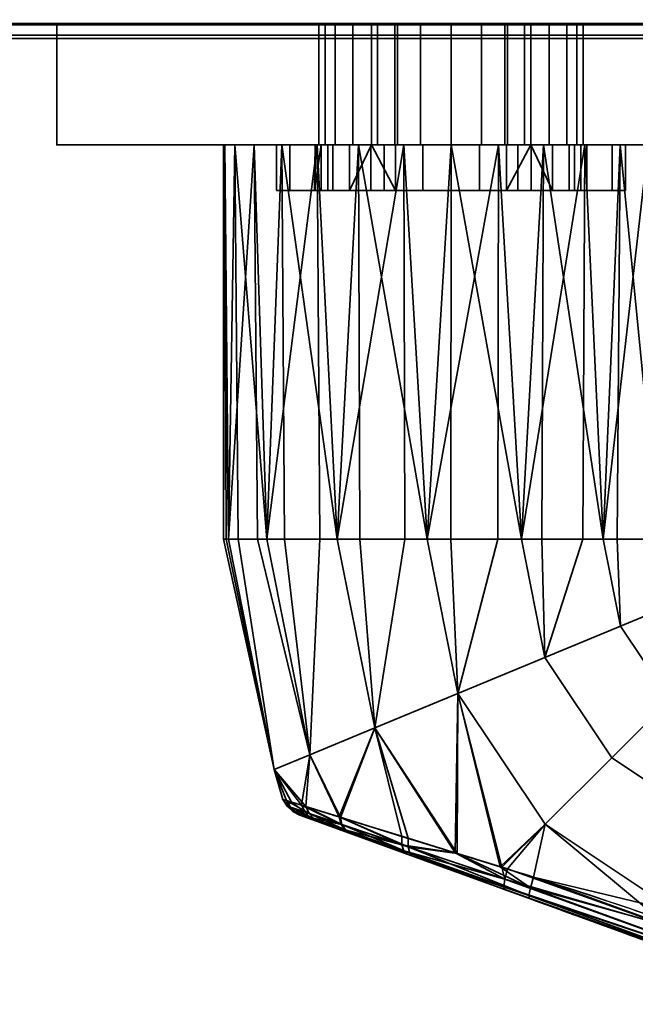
# Model space of a CAD drawing. Header units: millimetres. Extents: x -587 to 3688, y -115 to 120.
# Tile 391 of 656: x 1053 to 1093, y -114 to -49. Entities that reach past the tile are written whole.
import ezdxf

# ---------------------------------------------------------------- set-up
doc = ezdxf.new("R2010")
doc.units = ezdxf.units.MM
doc.layers.add('152', color=7, linetype='Continuous', true_color=0xffffff)

# ---------------------------------------------------------------- blocks, each defined once
blk = doc.blocks.new('UG_SURFACE_048')
at = {"layer": '152', "color": 43, "linetype": 'Continuous', "lineweight": 35}
for points in [[(1016, 0, 2017), (1016, -49, 2017), (1984, -49, 2017), (1984, 0, 2017)], [(1016, -49, 2), (1016, -47), (1984, -47), (1984, -49, 2)], [(1016, -49, 2017), (1055, -49, 1186.5), (1081, -49, 1190)], [(1081, -49, 1190), (1107, -49, 1186.5), (1984, -49, 2017), (1016, -49, 2017)], [(1016, -49, 2), (1081, -49, 948), (1055, -49, 951.5)], [(1055, -49, 951.5), (1055, -49, 1186.5), (1016, -49, 2017), (1016, -49, 2)], [(1107, -49, 951.5), (1081, -49, 948), (1016, -49, 2), (1984, -49, 2)], [(1081, -49, 948), (1081, -57, 948), (1055, -57, 951.5), (1055, -49, 951.5)], [(1055, -49, 951.5), (1055, -57, 951.5), (1055, -57, 1186.5), (1055, -49, 1186.5)], [(1055, -49, 1186.5), (1055, -57, 1186.5), (1081, -57, 1190), (1081, -49, 1190)], [(1072.289, -49, 1011.173), (1072.289, -57, 1011.173), (1073.367, -57, 1007.721), (1073.367, -49, 1007.721)], [(1072.699, -49, 1014.767), (1072.699, -57, 1014.767), (1072.289, -57, 1011.173), (1072.289, -49, 1011.173)], [(1086.25, -49, 1005), (1072.289, -49, 1011.173), (1073.367, -49, 1007.721), (1075.75, -49, 1005)], [(1072.699, -49, 1014.767), (1072.289, -49, 1011.173), (1086.25, -49, 1005)], [(1074.527, -49, 1017.888), (1074.527, -57, 1017.888), (1072.699, -57, 1014.767), (1072.699, -49, 1014.767)], [(1086.25, -49, 1005), (1077.461, -49, 1020.002), (1074.527, -49, 1017.888), (1072.699, -49, 1014.767)], [(1073.367, -49, 1007.721), (1073.367, -57, 1007.721), (1075.75, -57, 1005), (1075.75, -49, 1005)], [(1077.461, -49, 1020.002), (1077.461, -57, 1020.002), (1074.527, -57, 1017.888), (1074.527, -49, 1017.888)], [(1075.75, -49, 992.5), (1075.75, -57, 992.5), (1076.15, -57, 990.491), (1076.15, -49, 990.491)], [(1075.75, -49, 1005), (1075.75, -57, 1005), (1075.75, -57, 1004.69)], [(1075.75, -57, 1004.69), (1075.75, -57, 992.5), (1075.75, -49, 992.5), (1075.75, -49, 1005)], [(1086.25, -49, 992.5), (1075.75, -49, 992.5), (1076.15, -49, 990.491), (1077.288, -49, 988.788)], [(1086.25, -49, 992.5), (1086.25, -49, 1005), (1075.75, -49, 1005), (1075.75, -49, 992.5)], [(1076.15, -49, 990.491), (1076.15, -57, 990.491), (1077.288, -57, 988.788), (1077.288, -49, 988.788)], [(1077.288, -49, 988.788), (1077.288, -57, 988.788), (1078.991, -57, 987.65), (1078.991, -49, 987.65)], [(1084.712, -49, 988.788), (1077.288, -49, 988.788), (1078.991, -49, 987.65)], [(1084.712, -49, 988.788), (1085.85, -49, 990.491), (1086.25, -49, 992.5), (1077.288, -49, 988.788)], [(1081, -49, 1020.75), (1081, -57, 1020.75), (1077.461, -57, 1020.002), (1077.461, -49, 1020.002)], [(1086.25, -49, 1005), (1084.539, -49, 1020.002), (1081, -49, 1020.75), (1077.461, -49, 1020.002)], [(1078.991, -49, 987.65), (1078.991, -57, 987.65), (1081, -57, 987.25), (1081, -49, 987.25)], [(1078.991, -49, 987.65), (1081, -49, 987.25), (1083.009, -49, 987.65), (1084.712, -49, 988.788)], [(1107, -49, 951.5), (1107, -57, 951.5), (1081, -57, 948), (1081, -49, 948)], [(1081, -49, 1190), (1081, -57, 1190), (1107, -57, 1186.5), (1107, -49, 1186.5)], [(1081, -49, 987.25), (1081, -57, 987.25), (1083.009, -57, 987.65), (1083.009, -49, 987.65)], [(1084.539, -49, 1020.002), (1084.539, -57, 1020.002), (1081, -57, 1020.75), (1081, -49, 1020.75)], [(1083.009, -49, 987.65), (1083.009, -57, 987.65), (1084.712, -57, 988.788), (1084.712, -49, 988.788)], [(1087.473, -49, 1017.888), (1087.473, -57, 1017.888), (1084.539, -57, 1020.002), (1084.539, -49, 1020.002)], [(1089.301, -49, 1014.767), (1087.473, -49, 1017.888), (1084.539, -49, 1020.002), (1086.25, -49, 1005)], [(1084.712, -49, 988.788), (1084.712, -57, 988.788), (1085.85, -57, 990.491), (1085.85, -49, 990.491)], [(1085.85, -49, 990.491), (1085.85, -57, 990.491), (1086.25, -57, 992.5), (1086.25, -49, 992.5)], [(1086.25, -49, 1005), (1086.25, -49, 992.5), (1086.25, -57, 992.5), (1086.25, -57, 1004.69)], [(1086.25, -57, 1004.69), (1086.25, -57, 1005), (1086.25, -49, 1005)], [(1086.25, -49, 1005), (1086.25, -57, 1005), (1088.632, -57, 1007.721), (1088.632, -49, 1007.721)], [(1086.25, -49, 1005), (1088.632, -49, 1007.721), (1089.711, -49, 1011.173), (1089.301, -49, 1014.767)], [(1089.301, -49, 1014.767), (1089.301, -57, 1014.767), (1087.473, -57, 1017.888), (1087.473, -49, 1017.888)], [(1088.632, -49, 1007.721), (1088.632, -57, 1007.721), (1089.711, -57, 1011.173), (1089.711, -49, 1011.173)], [(1089.711, -49, 1011.173), (1089.711, -57, 1011.173), (1089.301, -57, 1014.767), (1089.301, -49, 1014.767)], [(1055, -57, 951.5), (1069.5, -57, 993.5), (1069.5, -57, 1014.5)], [(1055, -57, 951.5), (1066.734, -57, 1099.365), (1066, -57, 1104)], [(1055, -57, 951.5), (1070.375, -57, 989.099), (1069.5, -57, 993.5)], [(1066, -57, 1104), (1066.082, -57, 1105.568), (1055, -57, 1186.5), (1055, -57, 951.5)], [(1055, -57, 951.5), (1072.868, -57, 985.368), (1070.375, -57, 989.099)], [(1081, -57, 1190), (1055, -57, 1186.5), (1077.881, -57, 1118.672)], [(1055, -57, 1186.5), (1068.01, -57, 1111.5), (1072.183, -57, 1116.135)], [(1055, -57, 951.5), (1069.853, -57, 1093.963), (1066.734, -57, 1099.365)], [(1055, -57, 951.5), (1076.599, -57, 982.875), (1072.868, -57, 985.368)], [(1072.183, -57, 1116.135), (1077.881, -57, 1118.672), (1055, -57, 1186.5)], [(1055, -57, 951.5), (1074.899, -57, 1090.297), (1069.853, -57, 1093.963)], [(1055, -57, 951.5), (1081, -57, 948), (1081, -57, 982), (1076.599, -57, 982.875)], [(1069.5, -57, 1014.5), (1081, -57, 1089), (1074.899, -57, 1090.297), (1055, -57, 951.5)], [(1066.082, -57, 1105.568), (1068.01, -57, 1111.5), (1055, -57, 1186.5)], [(1066, -57, 1104), (1066.734, -57, 1099.365), (1066.328, -83, 1100.881)], [(1066.082, -57, 1105.568), (1066, -57, 1104), (1066, -83, 1104)], [(1066, -83, 1104), (1066.164, -83, 1105.559), (1066.082, -57, 1105.568)], [(1066.328, -83, 1100.881), (1066, -83, 1104), (1066, -57, 1104)], [(1068.01, -57, 1111.5), (1066.082, -57, 1105.568), (1066.328, -83, 1107.119)], [(1066.082, -57, 1105.568), (1066.164, -83, 1105.559), (1066.328, -83, 1107.119)], [(1066.734, -57, 1099.365), (1066.959, -83, 1099.465), (1066.328, -83, 1100.881)], [(1066.328, -83, 1107.119), (1068.234, -83, 1111.4), (1068.01, -57, 1111.5)], [(1066.734, -57, 1099.365), (1069.853, -57, 1093.963), (1068.865, -83, 1095.183)], [(1068.865, -83, 1095.183), (1066.959, -83, 1099.465), (1066.734, -57, 1099.365)], [(1072.183, -57, 1116.135), (1068.01, -57, 1111.5), (1068.865, -83, 1112.817)], [(1068.01, -57, 1111.5), (1068.234, -83, 1111.4), (1068.865, -83, 1112.817)], [(1069.853, -57, 1093.963), (1070.017, -83, 1094.146), (1068.865, -83, 1095.183)], [(1068.865, -83, 1112.817), (1072.348, -83, 1115.953), (1072.183, -57, 1116.135)], [(1081, -57, 1089), (1069.5, -57, 1014.5), (1070.375, -57, 1018.901)], [(1070.375, -57, 989.099), (1070.375, -60, 989.099), (1069.5, -60, 993.5), (1069.5, -57, 993.5)], [(1069.5, -57, 993.5), (1069.5, -60, 993.5), (1069.5, -60, 1014.5), (1069.5, -57, 1014.5)], [(1069.5, -57, 1014.5), (1069.5, -60, 1014.5), (1070.375, -60, 1018.901), (1070.375, -57, 1018.901)], [(1069.853, -57, 1093.963), (1074.899, -57, 1090.297), (1073.5, -83, 1091.01)], [(1073.5, -83, 1091.01), (1070.017, -83, 1094.146), (1069.853, -57, 1093.963)], [(1070.375, -57, 1018.901), (1072.868, -57, 1022.632), (1081, -57, 1089)], [(1072.868, -57, 985.368), (1072.868, -60, 985.368), (1070.375, -60, 989.099), (1070.375, -57, 989.099)], [(1070.375, -57, 1018.901), (1070.375, -60, 1018.901), (1072.868, -60, 1022.632), (1072.868, -57, 1022.632)], [(1072.441, -57, 1009.219), (1072.049, -57, 1012.941), (1072, -60, 1012)], [(1072.049, -57, 1012.941), (1072.049, -60, 1012.941), (1072, -60, 1012)], [(1072, -60, 1012), (1072.441, -60, 1009.219), (1072.441, -57, 1009.219)], [(1073.206, -57, 1016.5), (1073.206, -60, 1016.5), (1072.049, -60, 1012.941), (1072.049, -57, 1012.941)], [(1072.049, -57, 1012.941), (1072.289, -57, 1011.173), (1072.699, -57, 1014.767)], [(1072.699, -57, 1014.767), (1073.206, -57, 1016.5), (1072.049, -57, 1012.941)], [(1072.289, -57, 1011.173), (1072.049, -57, 1012.941), (1072.441, -57, 1009.219)], [(1077.881, -57, 1118.672), (1072.183, -57, 1116.135), (1073.5, -83, 1116.99)], [(1072.183, -57, 1116.135), (1072.348, -83, 1115.953), (1073.5, -83, 1116.99)], [(1072.441, -57, 1009.219), (1073.367, -57, 1007.721), (1072.289, -57, 1011.173)], [(1072.441, -57, 1009.219), (1072.441, -60, 1009.219), (1074.312, -60, 1005.978), (1074.312, -57, 1005.978)], [(1073.367, -57, 1007.721), (1072.441, -57, 1009.219), (1074.312, -57, 1005.978)], [(1073.206, -57, 1016.5), (1072.699, -57, 1014.767), (1074.527, -57, 1017.888)], [(1081, -57, 1089), (1072.868, -57, 1022.632), (1076.599, -57, 1025.125)], [(1076.599, -57, 982.875), (1076.599, -60, 982.875), (1072.868, -60, 985.368), (1072.868, -57, 985.368)], [(1072.868, -57, 1022.632), (1072.868, -60, 1022.632), (1076.599, -60, 1025.125), (1076.599, -57, 1025.125)], [(1075.71, -57, 1019.281), (1075.71, -60, 1019.281), (1073.206, -60, 1016.5), (1073.206, -57, 1016.5)], [(1074.527, -57, 1017.888), (1075.71, -57, 1019.281), (1073.206, -57, 1016.5)], [(1074.312, -57, 1005.978), (1075.75, -57, 1004.69), (1075.75, -57, 1005), (1073.367, -57, 1007.721)], [(1074.899, -57, 1090.297), (1074.975, -83, 1090.53), (1073.5, -83, 1091.01)], [(1073.5, -83, 1116.99), (1077.957, -83, 1118.439), (1077.881, -57, 1118.672)], [(1074.312, -60, 1005.978), (1077.339, -60, 1003.778), (1075.75, -57, 1004.69)], [(1075.75, -57, 1004.69), (1074.312, -57, 1005.978), (1074.312, -60, 1005.978)], [(1075.71, -57, 1019.281), (1074.527, -57, 1017.888), (1077.461, -57, 1020.002)], [(1074.899, -57, 1090.297), (1081, -57, 1089), (1079.432, -83, 1089.082)], [(1079.432, -83, 1089.082), (1074.975, -83, 1090.53), (1074.899, -57, 1090.297)], [(1079.129, -57, 1020.803), (1079.129, -60, 1020.803), (1075.71, -60, 1019.281), (1075.71, -57, 1019.281)], [(1077.461, -57, 1020.002), (1079.129, -57, 1020.803), (1075.71, -57, 1019.281)], [(1077.339, -60, 1003.778), (1077.339, -57, 1003.778), (1075.75, -57, 1004.69)], [(1075.75, -57, 992.5), (1081, -57, 987.25), (1078.991, -57, 987.65), (1077.288, -57, 988.788)], [(1077.288, -57, 988.788), (1076.15, -57, 990.491), (1075.75, -57, 992.5)], [(1075.75, -57, 992.5), (1075.75, -57, 1004.69), (1077.339, -57, 1003.778)], [(1075.75, -57, 992.5), (1077.339, -57, 1003.778), (1081, -57, 1003), (1081, -57, 987.25)], [(1076.599, -57, 1025.125), (1081, -57, 1026), (1081, -57, 1089)], [(1081, -57, 982), (1081, -60, 982), (1076.599, -60, 982.875), (1076.599, -57, 982.875)], [(1076.599, -57, 1025.125), (1076.599, -60, 1025.125), (1081, -60, 1026), (1081, -57, 1026)], [(1077.339, -57, 1003.778), (1077.339, -60, 1003.778), (1081, -60, 1003), (1081, -57, 1003)], [(1079.129, -57, 1020.803), (1077.461, -57, 1020.002), (1081, -57, 1020.75)], [(1077.881, -57, 1118.672), (1084.119, -57, 1118.672), (1107, -57, 1186.5), (1081, -57, 1190)], [(1084.119, -57, 1118.672), (1077.881, -57, 1118.672), (1079.432, -83, 1118.918)], [(1077.881, -57, 1118.672), (1077.957, -83, 1118.439), (1079.432, -83, 1118.918)], [(1082.871, -57, 1020.803), (1082.871, -60, 1020.803), (1079.129, -60, 1020.803), (1079.129, -57, 1020.803)], [(1081, -57, 1020.75), (1082.871, -57, 1020.803), (1079.129, -57, 1020.803)], [(1081, -57, 1089), (1080.974, -83, 1089.244), (1079.432, -83, 1089.082)], [(1079.432, -83, 1118.918), (1084.093, -83, 1118.428), (1084.119, -57, 1118.672)], [(1085.635, -83, 1089.734), (1080.974, -83, 1089.244), (1081, -57, 1089)], [(1087.101, -57, 1090.297), (1081, -57, 1089), (1081, -57, 1026), (1085.401, -57, 1025.125)], [(1085.401, -57, 982.875), (1081, -57, 982), (1081, -57, 948), (1107, -57, 951.5)], [(1085.401, -57, 982.875), (1085.401, -60, 982.875), (1081, -60, 982), (1081, -57, 982)], [(1081, -57, 1026), (1081, -60, 1026), (1085.401, -60, 1025.125), (1085.401, -57, 1025.125)], [(1081, -57, 1089), (1087.101, -57, 1090.297), (1085.635, -83, 1089.734)], [(1081, -57, 1003), (1081, -60, 1003), (1084.661, -60, 1003.778), (1084.661, -57, 1003.778)], [(1081, -57, 987.25), (1081, -57, 1003), (1084.661, -57, 1003.778), (1086.25, -57, 992.5)], [(1084.712, -57, 988.788), (1083.009, -57, 987.65), (1081, -57, 987.25), (1086.25, -57, 992.5)], [(1082.871, -57, 1020.803), (1081, -57, 1020.75), (1084.539, -57, 1020.002)], [(1086.29, -57, 1019.281), (1086.29, -60, 1019.281), (1082.871, -60, 1020.803), (1082.871, -57, 1020.803)], [(1086.29, -57, 1019.281), (1082.871, -57, 1020.803), (1084.539, -57, 1020.002)], [(1084.119, -57, 1118.672), (1084.093, -83, 1118.428), (1085.635, -83, 1118.266)], [(1107, -57, 1186.5), (1084.119, -57, 1118.672), (1089.817, -57, 1116.135)], [(1089.817, -57, 1116.135), (1084.119, -57, 1118.672), (1085.635, -83, 1118.266)], [(1084.539, -57, 1020.002), (1087.473, -57, 1017.888), (1086.29, -57, 1019.281)], [(1086.25, -57, 1004.69), (1084.661, -60, 1003.778), (1087.688, -60, 1005.978)], [(1086.25, -57, 1004.69), (1084.661, -57, 1003.778), (1084.661, -60, 1003.778)], [(1084.661, -57, 1003.778), (1086.25, -57, 1004.69), (1086.25, -57, 992.5)], [(1086.25, -57, 992.5), (1085.85, -57, 990.491), (1084.712, -57, 988.788)], [(1107, -57, 951.5), (1089.132, -57, 985.368), (1085.401, -57, 982.875)], [(1085.401, -57, 1025.125), (1089.132, -57, 1022.632), (1087.101, -57, 1090.297)], [(1089.132, -57, 985.368), (1089.132, -60, 985.368), (1085.401, -60, 982.875), (1085.401, -57, 982.875)], [(1085.401, -57, 1025.125), (1085.401, -60, 1025.125), (1089.132, -60, 1022.632), (1089.132, -57, 1022.632)], [(1087.101, -57, 1090.297), (1086.978, -83, 1090.51), (1085.635, -83, 1089.734)], [(1085.635, -83, 1118.266), (1089.694, -83, 1115.923), (1089.817, -57, 1116.135)], [(1087.688, -60, 1005.978), (1087.688, -57, 1005.978), (1086.25, -57, 1004.69)], [(1088.632, -57, 1007.721), (1086.25, -57, 1005), (1086.25, -57, 1004.69), (1087.688, -57, 1005.978)], [(1088.794, -57, 1016.5), (1088.794, -60, 1016.5), (1086.29, -60, 1019.281), (1086.29, -57, 1019.281)], [(1088.794, -57, 1016.5), (1086.29, -57, 1019.281), (1087.473, -57, 1017.888)], [(1091.037, -83, 1092.853), (1086.978, -83, 1090.51), (1087.101, -57, 1090.297)], [(1107, -57, 951.5), (1087.101, -57, 1090.297), (1091.625, -57, 1018.901), (1092.5, -57, 1014.5)], [(1087.101, -57, 1090.297), (1089.132, -57, 1022.632), (1091.625, -57, 1018.901)], [(1107, -57, 951.5), (1092.147, -57, 1093.963), (1087.101, -57, 1090.297)], [(1087.101, -57, 1090.297), (1092.147, -57, 1093.963), (1091.037, -83, 1092.853)], [(1087.473, -57, 1017.888), (1089.301, -57, 1014.767), (1088.794, -57, 1016.5)], [(1087.688, -57, 1005.978), (1087.688, -60, 1005.978), (1089.56, -60, 1009.219), (1089.56, -57, 1009.219)], [(1087.688, -57, 1005.978), (1089.56, -57, 1009.219), (1088.632, -57, 1007.721)], [(1089.711, -57, 1011.173), (1088.632, -57, 1007.721), (1089.56, -57, 1009.219)], [(1089.951, -57, 1012.941), (1089.951, -60, 1012.941), (1088.794, -60, 1016.5), (1088.794, -57, 1016.5)], [(1089.951, -57, 1012.941), (1088.794, -57, 1016.5), (1089.301, -57, 1014.767)], [(1091.625, -57, 989.099), (1089.132, -57, 985.368), (1107, -57, 951.5)], [(1091.625, -57, 989.099), (1091.625, -60, 989.099), (1089.132, -60, 985.368), (1089.132, -57, 985.368)], [(1089.132, -57, 1022.632), (1089.132, -60, 1022.632), (1091.625, -60, 1018.901), (1091.625, -57, 1018.901)], [(1089.301, -57, 1014.767), (1089.711, -57, 1011.173), (1089.951, -57, 1012.941)], [(1089.56, -57, 1009.219), (1089.56, -60, 1009.219), (1089.951, -60, 1012.941), (1089.951, -57, 1012.941)], [(1089.56, -57, 1009.219), (1089.951, -57, 1012.941), (1089.711, -57, 1011.173)], [(1089.817, -57, 1116.135), (1089.694, -83, 1115.923), (1091.037, -83, 1115.147)], [(1089.817, -57, 1116.135), (1093.99, -57, 1111.5), (1107, -57, 1186.5)], [(1093.99, -57, 1111.5), (1089.817, -57, 1116.135), (1091.037, -83, 1115.147)], [(1092.147, -57, 1093.963), (1091.949, -83, 1094.107), (1091.037, -83, 1092.853)], [(1091.037, -83, 1115.147), (1093.792, -83, 1111.356), (1093.99, -57, 1111.5)], [(1092.5, -57, 993.5), (1091.625, -57, 989.099), (1107, -57, 951.5)], [(1092.5, -57, 993.5), (1092.5, -60, 993.5), (1091.625, -60, 989.099), (1091.625, -57, 989.099)], [(1091.625, -57, 1018.901), (1091.625, -60, 1018.901), (1092.5, -60, 1014.5), (1092.5, -57, 1014.5)], [(1094.703, -83, 1097.899), (1091.949, -83, 1094.107), (1092.147, -57, 1093.963)], [(1095.266, -57, 1099.365), (1092.147, -57, 1093.963), (1107, -57, 951.5)], [(1092.147, -57, 1093.963), (1095.266, -57, 1099.365), (1094.703, -83, 1097.899)], [(1092.5, -57, 1014.5), (1092.5, -57, 993.5), (1107, -57, 951.5)], [(1092.5, -57, 1014.5), (1092.5, -60, 1014.5), (1092.5, -60, 993.5), (1092.5, -57, 993.5)], [(1069.5, -60, 1014.5), (1069.5, -60, 993.5), (1072.441, -60, 1009.219), (1072, -60, 1012)], [(1072, -60, 1012), (1072.049, -60, 1012.941), (1069.5, -60, 1014.5)], [(1069.5, -60, 993.5), (1074.312, -60, 1005.978), (1072.441, -60, 1009.219)], [(1072.049, -60, 1012.941), (1073.206, -60, 1016.5), (1070.375, -60, 1018.901), (1069.5, -60, 1014.5)], [(1077.339, -60, 1003.778), (1074.312, -60, 1005.978), (1069.5, -60, 993.5), (1070.375, -60, 989.099)], [(1072.868, -60, 1022.632), (1070.375, -60, 1018.901), (1073.206, -60, 1016.5), (1075.71, -60, 1019.281)], [(1081, -60, 1003), (1077.339, -60, 1003.778), (1070.375, -60, 989.099), (1072.868, -60, 985.368)], [(1076.599, -60, 1025.125), (1072.868, -60, 1022.632), (1075.71, -60, 1019.281), (1079.129, -60, 1020.803)], [(1072.868, -60, 985.368), (1076.599, -60, 982.875), (1081, -60, 982), (1081, -60, 1003)], [(1081, -60, 1026), (1076.599, -60, 1025.125), (1079.129, -60, 1020.803)], [(1079.129, -60, 1020.803), (1082.871, -60, 1020.803), (1085.401, -60, 1025.125), (1081, -60, 1026)], [(1081, -60, 1003), (1085.401, -60, 982.875), (1089.132, -60, 985.368)], [(1081, -60, 1003), (1081, -60, 982), (1085.401, -60, 982.875)], [(1089.132, -60, 985.368), (1091.625, -60, 989.099), (1084.661, -60, 1003.778), (1081, -60, 1003)], [(1082.871, -60, 1020.803), (1086.29, -60, 1019.281), (1089.132, -60, 1022.632), (1085.401, -60, 1025.125)], [(1087.688, -60, 1005.978), (1084.661, -60, 1003.778), (1091.625, -60, 989.099), (1092.5, -60, 993.5)], [(1086.29, -60, 1019.281), (1088.794, -60, 1016.5), (1091.625, -60, 1018.901), (1089.132, -60, 1022.632)], [(1089.56, -60, 1009.219), (1087.688, -60, 1005.978), (1092.5, -60, 993.5)], [(1092.5, -60, 1014.5), (1091.625, -60, 1018.901), (1088.794, -60, 1016.5), (1089.951, -60, 1012.941)], [(1092.5, -60, 993.5), (1092.5, -60, 1014.5), (1089.951, -60, 1012.941), (1089.56, -60, 1009.219)], [(1069.348, -98.182, 1100.881), (1069.348, -98.182, 1107.119), (1066, -83, 1104)], [(1069.348, -98.182, 1107.119), (1066.164, -83, 1105.559), (1066, -83, 1104)], [(1066, -83, 1104), (1066.328, -83, 1100.881), (1069.348, -98.182, 1100.881)], [(1069.348, -98.182, 1107.119), (1066.328, -83, 1107.119), (1066.164, -83, 1105.559)], [(1069.348, -98.182, 1100.881), (1066.328, -83, 1100.881), (1066.959, -83, 1099.465)], [(1068.234, -83, 1111.4), (1066.328, -83, 1107.119), (1069.348, -98.182, 1107.119), (1071.692, -97.211, 1112.817)], [(1066.959, -83, 1099.465), (1068.865, -83, 1095.183), (1071.692, -97.211, 1095.183), (1069.348, -98.182, 1100.881)], [(1071.692, -97.211, 1112.817), (1068.865, -83, 1112.817), (1068.234, -83, 1111.4)], [(1071.692, -97.211, 1095.183), (1068.865, -83, 1095.183), (1070.017, -83, 1094.146)], [(1072.348, -83, 1115.953), (1068.865, -83, 1112.817), (1071.692, -97.211, 1112.817)], [(1070.017, -83, 1094.146), (1073.5, -83, 1091.01), (1075.974, -95.437, 1091.01), (1071.692, -97.211, 1095.183)], [(1071.692, -97.211, 1112.817), (1075.974, -95.437, 1116.99), (1073.5, -83, 1116.99), (1072.348, -83, 1115.953)], [(1075.974, -95.437, 1091.01), (1073.5, -83, 1091.01), (1074.975, -83, 1090.53)], [(1077.957, -83, 1118.439), (1073.5, -83, 1116.99), (1075.974, -95.437, 1116.99)], [(1074.975, -83, 1090.53), (1079.432, -83, 1089.082), (1081.454, -93.167, 1089.082), (1075.974, -95.437, 1091.01)], [(1075.974, -95.437, 1116.99), (1081.454, -93.167, 1118.918), (1079.432, -83, 1118.918), (1077.957, -83, 1118.439)], [(1081.454, -93.167, 1089.082), (1079.432, -83, 1089.082), (1080.974, -83, 1089.244)], [(1084.093, -83, 1118.428), (1079.432, -83, 1118.918), (1081.454, -93.167, 1118.918)], [(1080.974, -83, 1089.244), (1085.635, -83, 1089.734), (1087.185, -90.793, 1089.734), (1081.454, -93.167, 1089.082)], [(1081.454, -93.167, 1118.918), (1087.185, -90.793, 1118.266), (1085.635, -83, 1118.266), (1084.093, -83, 1118.428)], [(1087.185, -90.793, 1089.734), (1085.635, -83, 1089.734), (1086.978, -83, 1090.51)], [(1089.694, -83, 1115.923), (1085.635, -83, 1118.266), (1087.185, -90.793, 1118.266)], [(1086.978, -83, 1090.51), (1091.037, -83, 1092.853), (1092.176, -88.726, 1092.853), (1087.185, -90.793, 1089.734)], [(1087.185, -90.793, 1118.266), (1092.176, -88.726, 1115.147), (1091.037, -83, 1115.147), (1089.694, -83, 1115.923)], [(1092.176, -88.726, 1092.853), (1091.037, -83, 1092.853), (1091.949, -83, 1094.107)], [(1093.792, -83, 1111.356), (1091.037, -83, 1115.147), (1092.176, -88.726, 1115.147), (1095.563, -87.323, 1110.101)], [(1091.949, -83, 1094.107), (1094.703, -83, 1097.899), (1095.563, -87.323, 1097.899), (1092.176, -88.726, 1092.853)], [(1095.563, -87.323, 1097.899), (1098.012, -90.988, 1097.899), (1095.42, -93.58, 1092.853), (1092.176, -88.726, 1092.853)], [(1092.176, -88.726, 1115.147), (1095.42, -93.58, 1115.147), (1098.012, -90.988, 1110.101), (1095.563, -87.323, 1110.101)], [(1092.176, -88.726, 1092.853), (1095.42, -93.58, 1092.853), (1091.6, -97.4, 1089.734), (1087.185, -90.793, 1089.734)], [(1087.185, -90.793, 1118.266), (1091.6, -97.4, 1118.266), (1095.42, -93.58, 1115.147), (1092.176, -88.726, 1115.147)], [(1087.185, -90.793, 1089.734), (1091.6, -97.4, 1089.734), (1087.214, -101.786, 1089.082), (1081.454, -93.167, 1089.082)], [(1081.454, -93.167, 1118.918), (1087.214, -101.786, 1118.918), (1091.6, -97.4, 1118.266), (1087.185, -90.793, 1118.266)], [(1081.454, -93.167, 1118.918), (1075.974, -95.437, 1116.99), (1081.408, -103.716, 1116.839)], [(1081.274, -103.671, 1091.138), (1075.974, -95.437, 1091.01), (1081.454, -93.167, 1089.082)], [(1084.349, -104.62, 1090.135), (1081.274, -103.671, 1091.138), (1081.454, -93.167, 1089.082)], [(1081.454, -93.167, 1118.918), (1081.408, -103.716, 1116.839), (1084.239, -104.593, 1117.64)], [(1081.454, -93.167, 1089.082), (1087.214, -101.786, 1089.082), (1084.349, -104.62, 1090.135)], [(1084.239, -104.593, 1117.64), (1087.214, -101.786, 1118.918), (1081.454, -93.167, 1118.918)], [(1095.42, -93.58, 1092.853), (1100.274, -96.824, 1092.853), (1098.207, -101.815, 1089.734), (1091.6, -97.4, 1089.734)], [(1091.6, -97.4, 1118.266), (1098.207, -101.815, 1118.266), (1100.274, -96.824, 1115.147), (1095.42, -93.58, 1115.147)], [(1075.974, -95.437, 1116.99), (1071.692, -97.211, 1112.817), (1073.717, -101.34, 1112.813)], [(1073.613, -101.308, 1095.278), (1071.692, -97.211, 1095.183), (1075.974, -95.437, 1091.01)], [(1075.974, -95.437, 1091.01), (1077.759, -102.586, 1092.285), (1073.613, -101.308, 1095.278)], [(1073.717, -101.34, 1112.813), (1078.18, -102.716, 1115.926), (1075.974, -95.437, 1116.99)], [(1075.974, -95.437, 1091.01), (1081.274, -103.671, 1091.138), (1077.759, -102.586, 1092.285)], [(1078.18, -102.716, 1115.926), (1081.408, -103.716, 1116.839), (1075.974, -95.437, 1116.99)], [(1069.348, -98.182, 1100.881), (1071.692, -97.211, 1095.183), (1071.142, -100.541, 1098.674)], [(1071.424, -100.629, 1109.854), (1071.692, -97.211, 1112.817), (1069.348, -98.182, 1107.119)], [(1071.692, -97.211, 1095.183), (1073.613, -101.308, 1095.278), (1071.142, -100.541, 1098.674)], [(1071.424, -100.629, 1109.854), (1073.675, -101.327, 1112.784), (1071.692, -97.211, 1112.817)], [(1073.675, -101.327, 1112.784), (1073.717, -101.34, 1112.813), (1071.692, -97.211, 1112.817)], [(1091.6, -97.4, 1089.734), (1098.207, -101.815, 1089.734), (1095.833, -107.546, 1089.082), (1087.214, -101.786, 1089.082)], [(1087.214, -101.786, 1118.918), (1095.833, -107.546, 1118.918), (1098.207, -101.815, 1118.266), (1091.6, -97.4, 1118.266)], [(1069.348, -98.182, 1107.119), (1069.348, -98.182, 1100.881), (1069.916, -100.158, 1102.843)], [(1069.348, -98.182, 1100.881), (1070.484, -100.335, 1100.914), (1069.916, -100.158, 1102.843)], [(1069.348, -98.182, 1107.119), (1070.15, -100.231, 1106.582), (1071.424, -100.629, 1109.854)], [(1069.916, -100.158, 1102.843), (1070.15, -100.231, 1106.582), (1069.348, -98.182, 1107.119)], [(1071.142, -100.541, 1098.674), (1070.484, -100.335, 1100.914), (1069.348, -98.182, 1100.881)], [(1070.195, -100.594, 1102.889), (1069.916, -100.158, 1102.843), (1070.484, -100.335, 1100.914)], [(1069.916, -100.158, 1102.843), (1070.195, -100.594, 1102.889), (1070.419, -100.67, 1106.481)], [(1070.419, -100.67, 1106.481), (1070.15, -100.231, 1106.582), (1069.916, -100.158, 1102.843)], [(1070.15, -100.231, 1106.582), (1070.419, -100.67, 1106.481), (1071.643, -101.084, 1109.63)], [(1071.643, -101.084, 1109.63), (1071.424, -100.629, 1109.854), (1070.15, -100.231, 1106.582)], [(1071.372, -100.992, 1098.879), (1070.195, -100.594, 1102.889), (1070.484, -100.335, 1100.914)], [(1070.195, -100.594, 1102.889), (1070.575, -100.943, 1102.941), (1070.791, -101.02, 1106.364)], [(1070.791, -101.02, 1106.364), (1070.419, -100.67, 1106.481), (1070.195, -100.594, 1102.889)], [(1070.575, -100.943, 1102.941), (1070.195, -100.594, 1102.889), (1071.372, -100.992, 1098.879)], [(1070.484, -100.335, 1100.914), (1071.142, -100.541, 1098.674), (1071.372, -100.992, 1098.879)], [(1071.142, -100.541, 1098.674), (1073.613, -101.308, 1095.278), (1073.75, -101.795, 1095.602)], [(1073.75, -101.795, 1095.602), (1071.372, -100.992, 1098.879), (1071.142, -100.541, 1098.674)], [(1070.419, -100.67, 1106.481), (1070.791, -101.02, 1106.364), (1071.97, -101.441, 1109.363)], [(1071.97, -101.441, 1109.363), (1071.643, -101.084, 1109.63), (1070.419, -100.67, 1106.481)], [(1071.372, -100.992, 1098.879), (1071.709, -101.348, 1099.121), (1070.575, -100.943, 1102.941)], [(1070.791, -101.02, 1106.364), (1070.575, -100.943, 1102.941), (1071.033, -101.181, 1102.998)], [(1071.033, -101.181, 1102.998), (1070.575, -100.943, 1102.941), (1071.709, -101.348, 1099.121)], [(1071.97, -101.441, 1109.363), (1070.791, -101.02, 1106.364), (1071.242, -101.257, 1106.238)], [(1071.033, -101.181, 1102.998), (1071.242, -101.257, 1106.238), (1070.791, -101.02, 1106.364)], [(1071.709, -101.348, 1099.121), (1072.128, -101.58, 1099.384), (1071.033, -101.181, 1102.998)], [(1071.242, -101.257, 1106.238), (1071.033, -101.181, 1102.998), (1072.128, -101.58, 1099.384), (1074.346, -102.387, 1096.441)], [(1071.242, -101.257, 1106.238), (1072.381, -101.672, 1109.074), (1071.97, -101.441, 1109.363)], [(1074.346, -102.387, 1096.441), (1072.381, -101.672, 1109.074), (1071.242, -101.257, 1106.238)], [(1071.709, -101.348, 1099.121), (1071.372, -100.992, 1098.879), (1073.75, -101.795, 1095.602)], [(1071.424, -100.629, 1109.854), (1071.643, -101.084, 1109.63), (1073.809, -101.815, 1112.458)], [(1073.809, -101.815, 1112.458), (1073.675, -101.327, 1112.784), (1071.424, -100.629, 1109.854)], [(1071.643, -101.084, 1109.63), (1071.97, -101.441, 1109.363), (1074.059, -102.186, 1112.056)], [(1074.059, -102.186, 1112.056), (1073.809, -101.815, 1112.458), (1071.643, -101.084, 1109.63)], [(1073.75, -101.795, 1095.602), (1074.001, -102.166, 1096.001), (1071.709, -101.348, 1099.121)], [(1072.128, -101.58, 1099.384), (1071.709, -101.348, 1099.121), (1074.001, -102.166, 1096.001)], [(1074.059, -102.186, 1112.056), (1071.97, -101.441, 1109.363), (1072.381, -101.672, 1109.074)], [(1074.001, -102.166, 1096.001), (1074.346, -102.387, 1096.441), (1072.128, -101.58, 1099.384)], [(1072.381, -101.672, 1109.074), (1074.401, -102.407, 1111.613), (1074.059, -102.186, 1112.056)], [(1074.401, -102.407, 1111.613), (1072.381, -101.672, 1109.074), (1078.101, -103.754, 1093.847)], [(1074.346, -102.387, 1096.441), (1078.101, -103.754, 1093.847), (1072.381, -101.672, 1109.074)], [(1073.613, -101.308, 1095.278), (1077.759, -102.586, 1092.285), (1077.756, -103.141, 1092.691)], [(1077.756, -103.141, 1092.691), (1073.75, -101.795, 1095.602), (1073.613, -101.308, 1095.278)], [(1073.717, -101.34, 1112.813), (1073.675, -101.327, 1112.784), (1073.809, -101.815, 1112.458)], [(1073.717, -101.34, 1112.813), (1073.809, -101.815, 1112.458), (1078.164, -103.278, 1115.516)], [(1078.164, -103.278, 1115.516), (1078.18, -102.716, 1115.926), (1073.717, -101.34, 1112.813)], [(1074.001, -102.166, 1096.001), (1073.75, -101.795, 1095.602), (1077.756, -103.141, 1092.691)], [(1073.809, -101.815, 1112.458), (1074.059, -102.186, 1112.056), (1078.271, -103.687, 1114.964)], [(1078.271, -103.687, 1114.964), (1078.164, -103.278, 1115.516), (1073.809, -101.815, 1112.458)], [(1087.214, -101.786, 1118.918), (1084.239, -104.593, 1117.64), (1086.441, -105.275, 1118.263)], [(1084.728, -104.737, 1090.011), (1084.349, -104.62, 1090.135), (1087.214, -101.786, 1089.082)], [(1095.309, -108.529, 1089.831), (1084.728, -104.737, 1090.011), (1087.214, -101.786, 1089.082)], [(1095.833, -107.546, 1118.918), (1087.214, -101.786, 1118.918), (1086.441, -105.275, 1118.263)], [(1087.214, -101.786, 1089.082), (1095.833, -107.546, 1089.082), (1095.309, -108.529, 1089.831)], [(1077.756, -103.141, 1092.691), (1077.875, -103.546, 1093.233), (1074.001, -102.166, 1096.001)], [(1074.346, -102.387, 1096.441), (1074.001, -102.166, 1096.001), (1077.875, -103.546, 1093.233)], [(1078.271, -103.687, 1114.964), (1074.059, -102.186, 1112.056), (1074.401, -102.407, 1111.613)], [(1077.875, -103.546, 1093.233), (1078.101, -103.754, 1093.847), (1074.346, -102.387, 1096.441)], [(1074.401, -102.407, 1111.613), (1078.485, -103.894, 1114.336), (1078.271, -103.687, 1114.964)], [(1078.101, -103.754, 1093.847), (1086.166, -106.689, 1116.361), (1078.485, -103.894, 1114.336), (1074.401, -102.407, 1111.613)], [(1077.756, -103.141, 1092.691), (1077.759, -102.586, 1092.285), (1081.274, -103.671, 1091.138)], [(1081.274, -103.671, 1091.138), (1084.551, -105.419, 1090.427), (1077.756, -103.141, 1092.691)], [(1077.875, -103.546, 1093.233), (1077.756, -103.141, 1092.691), (1084.551, -105.419, 1090.427)], [(1081.408, -103.716, 1116.839), (1078.18, -102.716, 1115.926), (1078.164, -103.278, 1115.516)], [(1084.551, -105.419, 1090.427), (1084.487, -105.9, 1091.085), (1077.875, -103.546, 1093.233)], [(1078.101, -103.754, 1093.847), (1077.875, -103.546, 1093.233), (1084.487, -105.9, 1091.085)], [(1084.487, -105.9, 1091.085), (1084.549, -106.1, 1091.876), (1078.101, -103.754, 1093.847)], [(1078.101, -103.754, 1093.847), (1084.549, -106.1, 1091.876), (1086.166, -106.689, 1116.361)], [(1078.164, -103.278, 1115.516), (1078.271, -103.687, 1114.964), (1086.136, -106.488, 1117.182)], [(1081.408, -103.716, 1116.839), (1078.164, -103.278, 1115.516), (1086.233, -105.986, 1117.857)], [(1086.136, -106.488, 1117.182), (1086.233, -105.986, 1117.857), (1078.164, -103.278, 1115.516)], [(1086.136, -106.488, 1117.182), (1078.271, -103.687, 1114.964), (1078.485, -103.894, 1114.336)], [(1081.274, -103.671, 1091.138), (1084.349, -104.62, 1090.135), (1084.551, -105.419, 1090.427)], [(1086.233, -105.986, 1117.857), (1084.239, -104.593, 1117.64), (1081.408, -103.716, 1116.839)], [(1078.485, -103.894, 1114.336), (1086.166, -106.689, 1116.361), (1086.136, -106.488, 1117.182)], [(1086.233, -105.986, 1117.857), (1086.441, -105.275, 1118.263), (1084.239, -104.593, 1117.64)], [(1084.349, -104.62, 1090.135), (1084.728, -104.737, 1090.011), (1084.551, -105.419, 1090.427)], [(1084.551, -105.419, 1090.427), (1084.728, -104.737, 1090.011), (1095.309, -108.529, 1089.831)], [(1084.487, -105.9, 1091.085), (1084.551, -105.419, 1090.427), (1105.703, -113.056, 1090.051)], [(1095.309, -108.529, 1089.831), (1105.703, -113.056, 1090.051), (1084.551, -105.419, 1090.427)], [(1095.345, -108.501, 1118.304), (1086.441, -105.275, 1118.263), (1086.233, -105.986, 1117.857)], [(1086.441, -105.275, 1118.263), (1095.345, -108.501, 1118.304), (1095.833, -107.546, 1118.918)], [(1105.703, -113.056, 1090.051), (1105.46, -113.517, 1090.73), (1084.487, -105.9, 1091.085)], [(1084.549, -106.1, 1091.876), (1084.487, -105.9, 1091.085), (1105.46, -113.517, 1090.73)], [(1105.46, -113.517, 1090.73), (1105.316, -113.659, 1091.562), (1084.549, -106.1, 1091.876)], [(1084.549, -106.1, 1091.876), (1105.316, -113.659, 1091.562), (1105.316, -113.659, 1116.438), (1086.166, -106.689, 1116.361)], [(1105.703, -113.056, 1117.949), (1086.233, -105.986, 1117.857), (1086.136, -106.488, 1117.182)], [(1095.345, -108.501, 1118.304), (1086.233, -105.986, 1117.857), (1105.703, -113.056, 1117.949)], [(1105.46, -113.517, 1117.27), (1086.136, -106.488, 1117.182), (1086.166, -106.689, 1116.361)], [(1086.136, -106.488, 1117.182), (1105.46, -113.517, 1117.27), (1105.703, -113.056, 1117.949)], [(1086.166, -106.689, 1116.361), (1105.316, -113.659, 1116.438), (1105.46, -113.517, 1117.27)]]:
    blk.add_3dface(points, dxfattribs=at)
blk = doc.blocks.new('UG_SURFACE_054')
at = {"layer": '152', "color": 252, "linetype": 'Continuous', "lineweight": 35}
for points in [[(2027.266, -48.099, 2060.766), (972.734, -48.099, 2060.766), (973.402, -49.098, 2060.098), (2026.598, -49.098, 2060.098)], [(1988.402, -49.098, 2021.902), (1011.598, -49.098, 2021.902), (1012.266, -48.099, 2021.235), (1987.734, -48.099, 2021.235)], [(2026.598, -49.098, 2060.098), (973.402, -49.098, 2060.098), (974.401, -49.766, 2059.099), (2025.599, -49.766, 2059.099)], [(1989.401, -49.766, 2022.901), (1010.599, -49.766, 2022.901), (1011.598, -49.098, 2021.902), (1988.402, -49.098, 2021.902)], [(2025.599, -49.766, 2059.099), (974.401, -49.766, 2059.099), (975.58, -50, 2057.92), (2024.42, -50, 2057.92)], [(1990.58, -50, 2024.08), (1009.42, -50, 2024.08), (1010.599, -49.766, 2022.901), (1989.401, -49.766, 2022.901)], [(975.58, -50, 2057.92), (1009.42, -50, 2024.08), (1990.58, -50, 2024.08), (2024.42, -50, 2057.92)]]:
    blk.add_3dface(points, dxfattribs=at)

msp = doc.modelspace()

# ---------------------------------------------------------------- linework, layer by layer
at = {"layer": '152', "color": 252, "linetype": 'Continuous', "lineweight": -3, "true_color": 0x939598}
for p, q in [((1016, -49, 2017), (1984, -49, 2017)), ((1984, -49, 2), (1016, -49, 2)), ((1055, -49, 951.5), (1055, -57, 951.5)), ((1055, -49, 1186.5), (1055, -57, 1186.5)), ((1055, -49, 951.5), (1055, -49, 1186.5)), ((1075.75, -57, 992.5), (1075.75, -49, 992.5)), ((1075.75, -57, 1005), (1075.75, -49, 1005)), ((1075.75, -49, 992.5), (1075.75, -49, 1005)), ((1086.25, -57, 1005), (1086.25, -49, 1005)), ((1086.25, -57, 992.5), (1086.25, -49, 992.5)), ((1086.25, -49, 1005), (1086.25, -49, 992.5)), ((2024.42, -50, 2057.92), (975.58, -50, 2057.92)), ((1990.58, -50, 2024.08), (1009.42, -50, 2024.08)), ((1055, -57, 1186.5), (1055, -57, 951.5)), ((1069.5, -60, 1014.5), (1069.5, -57, 1014.5)), ((1069.5, -60, 993.5), (1069.5, -57, 993.5)), ((1069.5, -57, 993.5), (1069.5, -57, 1014.5)), ((1075.75, -57, 1005), (1075.75, -57, 1004.69)), ((1075.75, -57, 1004.69), (1075.75, -57, 992.5)), ((1086.25, -57, 1004.69), (1086.25, -57, 1005)), ((1086.25, -57, 992.5), (1086.25, -57, 1004.69)), ((1092.5, -60, 1014.5), (1092.5, -57, 1014.5)), ((1092.5, -60, 993.5), (1092.5, -57, 993.5)), ((1092.5, -57, 1014.5), (1092.5, -57, 993.5)), ((1069.5, -60, 993.5), (1069.5, -60, 1014.5)), ((1092.5, -60, 1014.5), (1092.5, -60, 993.5))]:
    msp.add_line(p, q, dxfattribs=at)
at = {"layer": '152', "color": 252, "linetype": 'Continuous', "lineweight": -3, "true_color": 0x939598, "extrusion": (0, 1, 0)}
msp.add_circle((-1081, 1104, -57), 15, dxfattribs=at)
at = {"layer": '152', "color": 252, "linetype": 'Continuous', "lineweight": -3, "true_color": 0x939598, "extrusion": (0, -1, 0)}
for centre, radius in [((1081, 1012, 60), 9), ((1081, 1104, 83), 15)]:
    msp.add_circle(centre, radius, dxfattribs=at)
at = {"layer": '152', "color": 252, "linetype": 'Continuous', "lineweight": -3, "true_color": 0x939598, "extrusion": (0, 1, 0)}
for centre, radius, start, end in [((-1081, 1046.321, -49), 98.321, 254.66639, 285.33361), ((-1081, 1091.679, -49), 98.321, 74.66639, 105.33361), ((-1081, 1012, -49), 8.75, 306.8699, 233.1301), ((-1081, 992.5, -49), 5.25, 180, 0), ((-1081, 1014.5, -57), 11.5, 360, 180), ((-1081, 993.5, -57), 11.5, 180, 0), ((-1081, 993.5, -60), 11.5, 180, 0), ((-1081, 1014.5, -60), 11.5, 360, 180)]:
    msp.add_arc(centre, radius, start, end, dxfattribs=at)
at = {"layer": '152', "color": 252, "linetype": 'Continuous', "lineweight": -3, "true_color": 0x939598, "extrusion": (0, -1, 0)}
for centre, radius, start, end in [((1081, 1091.679, 57), 98.321, 74.66639, 105.33361), ((1081, 1046.321, 57), 98.321, 254.66639, 285.33361), ((1081, 1012, 57), 9, 305.68533, 234.31467), ((1081, 1012, 57), 8.75, 306.8699, 233.1301), ((1081, 1012, 57), 9, 234.31467, 305.68533), ((1081, 992.5, 57), 5.25, 180, 0)]:
    msp.add_arc(centre, radius, start, end, dxfattribs=at)
at = {"layer": '152', "color": 252, "linetype": 'Continuous', "lineweight": -3, "true_color": 0x939598}
for points, knots in [([(1106, -112.361, 1089.648), (1104.254, -111.642, 1089.43), (1102.499, -110.935, 1089.318), (1098.97, -109.564, 1089.192), (1097.195, -108.901, 1089.176), (1091.837, -106.991, 1089.226), (1088.223, -105.827, 1089.358), (1082.862, -104.155, 1090.359), (1081.114, -103.617, 1090.83), (1077.745, -102.582, 1092.203), (1076.124, -102.084, 1093.114), (1073.992, -101.426, 1094.873), (1073.322, -101.218, 1095.534), (1072.138, -100.851, 1096.968), (1071.62, -100.69, 1097.744), (1070.753, -100.419, 1099.43), (1070.42, -100.316, 1100.311), (1069.971, -100.175, 1102.138), (1069.854, -100.139, 1103.1), (1069.866, -100.142, 1105.944), (1070.356, -100.296, 1107.833), (1072.113, -100.843, 1111.181), (1073.365, -101.232, 1112.627), (1076.223, -102.114, 1114.949), (1077.847, -102.613, 1115.848), (1081.224, -103.651, 1117.205), (1082.969, -104.188, 1117.666), (1086.523, -105.297, 1118.319), (1088.329, -105.87, 1118.509), (1091.907, -107.044, 1118.744), (1093.689, -107.651, 1118.792), (1097.235, -108.916, 1118.824), (1098.999, -109.574, 1118.808), (1102.509, -110.939, 1118.681), (1104.257, -111.644, 1118.57), (1106, -112.361, 1118.352)], [0, 0, 0, 0, 0.0625, 0.0625, 0.125, 0.125, 0.25, 0.25, 0.3125, 0.3125, 0.375, 0.375, 0.40625, 0.40625, 0.4375, 0.4375, 0.46875, 0.46875, 0.5, 0.5, 0.5625, 0.5625, 0.625, 0.625, 0.6875, 0.6875, 0.75, 0.75, 0.8125, 0.8125, 0.875, 0.875, 0.9375, 0.9375, 1, 1, 1, 1]), ([(1105.316, -113.659, 1116.438), (1101.98, -112.445, 1116.807), (1098.646, -111.231, 1116.853), (1091.977, -108.804, 1116.82), (1088.629, -107.585, 1116.735), (1083.654, -105.775, 1116), (1082.021, -105.18, 1115.648), (1078.841, -104.023, 1114.57), (1077.283, -103.456, 1113.833), (1074.508, -102.446, 1111.855), (1073.264, -101.993, 1110.592), (1071.478, -101.343, 1107.522), (1070.976, -101.16, 1105.753), (1070.984, -101.163, 1103.077), (1071.114, -101.211, 1102.174), (1071.595, -101.386, 1100.478), (1071.951, -101.515, 1099.658), (1073.29, -102.003, 1097.38), (1074.534, -102.456, 1096.12), (1077.315, -103.467, 1094.149), (1078.874, -104.035, 1093.416), (1082.055, -105.193, 1092.344), (1083.703, -105.793, 1091.991), (1088.682, -107.605, 1091.261), (1092.007, -108.815, 1091.18), (1098.659, -111.236, 1091.147), (1101.985, -112.447, 1091.193), (1105.316, -113.659, 1091.562)], [0, 0, 0, 0, 0.125, 0.125, 0.25, 0.25, 0.3125, 0.3125, 0.375, 0.375, 0.4375, 0.4375, 0.5, 0.5, 0.53125, 0.53125, 0.5625, 0.5625, 0.625, 0.625, 0.6875, 0.6875, 0.75, 0.75, 0.875, 0.875, 1, 1, 1, 1])]:
    msp.add_open_spline(points, degree=3, knots=knots, dxfattribs=at)

# ---------------------------------------------------------------- block references
for name in ['UG_SURFACE_054', 'UG_SURFACE_048']:
    msp.add_blockref(name, (0, 0), dxfattribs=at)

doc.saveas('drawing.dxf')
